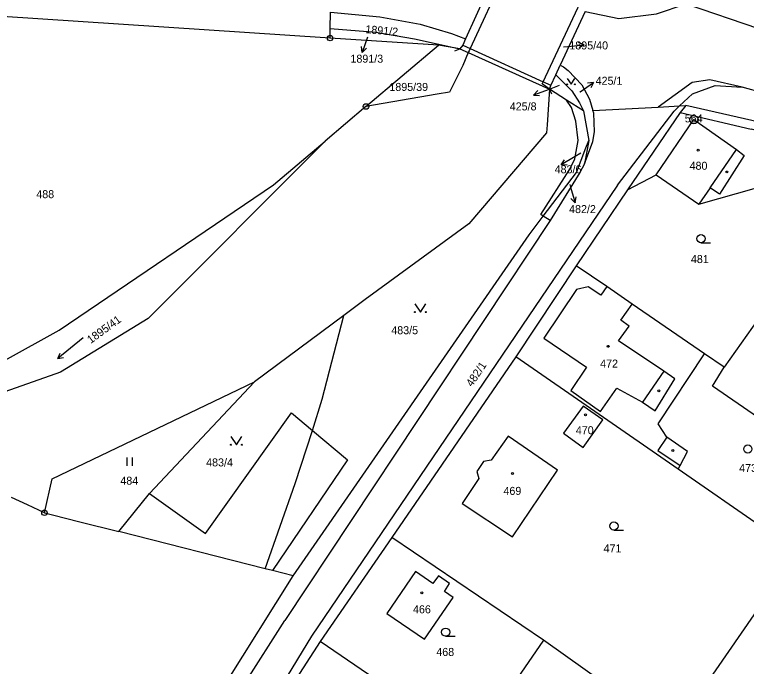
# Model space of a CAD drawing. Extents: x -587171 to -555306, y -1167727 to -1074732.
# Drawn here: x -560966.9 to -560833.4, y -1078475.8 to -1078357 of the extents above; entities that cross this region are included whole.
import ezdxf

# ---------------------------------------------------------------- set-up
doc = ezdxf.new("R2010")
doc.units = 0
for name, color, linetype in [('Hranice parcel', 7, 'Continuous'), ('Parcelní čísla', 7, 'Continuous'), ('Pop  PČ popisy', 7, 'Continuous'), ('Vnitřní kresba', 7, 'Continuous'), ('Značky bodu BP', 7, 'Continuous'), ('Značky budov', 7, 'Continuous'), ('Značky kultur', 7, 'Continuous')]:
    doc.layers.add(name, color=color, linetype=linetype)

msp = doc.modelspace()

# ---------------------------------------------------------------- linework, layer by layer
at = {"layer": 'Hranice parcel'}
for p, q in [((-560844.37, -1078355.05), (-560831.14, -1078359.52)), ((-560862.76, -1078356.41), (-560867.32, -1078366.23)), ((-560909.31, -1078361.27), (-560972.48, -1078357.1)), ((-560909.31, -1078361.27), (-560909.29, -1078359.53)), ((-560889.56, -1078362.58), (-560909.31, -1078361.27)), ((-560902.77, -1078373.74), (-560889.56, -1078362.58)), ((-560885.62, -1078363.24), (-560889.56, -1078362.58)), ((-560868.11, -1078367.94), (-560867.32, -1078366.23)), ((-560869.02, -1078369.9), (-560868.11, -1078367.94)), ((-560869.31, -1078370.59), (-560869.02, -1078369.9)), ((-560816.05, -1078375.11), (-560834.15, -1078370.23)), ((-560866.22, -1078372.57), (-560869.31, -1078370.59)), ((-560863.12, -1078374.55), (-560866.22, -1078372.57)), ((-560902.77, -1078373.74), (-560910.23, -1078380.03)), ((-560861.36, -1078374.45), (-560849.5, -1078373.84)), ((-560849.5, -1078373.84), (-560845.57, -1078373.63)), ((-560845.57, -1078373.63), (-560844.4, -1078373.57)), ((-560844.4, -1078373.57), (-560845.44, -1078374.83)), ((-560863.12, -1078374.55), (-560862.13, -1078379.95)), ((-560845.44, -1078374.83), (-560855.07, -1078388.91)), ((-560845.44, -1078374.83), (-560832.49, -1078377.84)), ((-560862.13, -1078379.95), (-560862.9, -1078384.21)), ((-560855.07, -1078388.91), (-560864.45, -1078402.77)), ((-560864.45, -1078402.77), (-560875.44, -1078419.37)), ((-560902.93, -1078408.95), (-560906.83, -1078411.85)), ((-560829.95, -1078410.64), (-560837.45, -1078421.28)), ((-560906.83, -1078411.85), (-560923.07, -1078423.94)), ((-560875.44, -1078419.37), (-560898.05, -1078452.31)), ((-560845.85, -1078439.87), (-560875.44, -1078419.37)), ((-560837.45, -1078421.28), (-560841.02, -1078418.83)), ((-560824.06, -1078454.97), (-560845.85, -1078439.87)), ((-560954.97, -1078449.43), (-560947.87, -1078451.23)), ((-560921.13, -1078458.01), (-560947.87, -1078451.23)), ((-560898.05, -1078452.31), (-560911.12, -1078471.28)), ((-560870.4, -1078471.02), (-560898.05, -1078452.31)), ((-560846.76, -1078487.77), (-560824.06, -1078454.97)), ((-560945.43, -1078506.11), (-560916.05, -1078459.3)), ((-560911.12, -1078471.28), (-560920.4, -1078485.62)), ((-560883.58, -1078489.95), (-560911.12, -1078471.28)), ((-560870.4, -1078471.02), (-560878.86, -1078483.31)), ((-560846.76, -1078487.77), (-560870.4, -1078471.02))]:
    msp.add_line(p, q, dxfattribs=at)
for points in [[(-560878.69, -1078348.32), (-560877.29, -1078349.19), (-560877.5, -1078349.63), (-560883.75, -1078363.16), (-560883.95, -1078363.58), (-560884.1, -1078363.92), (-560885.12, -1078366.27), (-560887.52, -1078371.1), (-560889.77, -1078371.49), (-560902.77, -1078373.74)], [(-560878.69, -1078348.32), (-560878.94, -1078348.97), (-560884.6, -1078361.4)], [(-560869.31, -1078370.59), (-560870.63, -1078369.61), (-560870.46, -1078369.24), (-560864.14, -1078355.77), (-560863.91, -1078355.28), (-560863.77, -1078355.05)], [(-560862.76, -1078356.41), (-560856.66, -1078357.68), (-560849.77, -1078356.84), (-560844.37, -1078355.05)], [(-560909.29, -1078359.53), (-560909.25, -1078356.56), (-560900.21, -1078357.39), (-560892.88, -1078358.7), (-560887.14, -1078360.42), (-560884.6, -1078361.4)], [(-560909.29, -1078359.53), (-560900.97, -1078360.2), (-560893.91, -1078361.39), (-560885.62, -1078363.24)], [(-560884.6, -1078361.4), (-560885.12, -1078362.53), (-560885.62, -1078363.24)], [(-560867.32, -1078366.23), (-560866.76, -1078366.52), (-560865.91, -1078367.16), (-560863.38, -1078369.77), (-560861.98, -1078372.37), (-560861.36, -1078374.45)], [(-560868.11, -1078367.94), (-560865.2, -1078370.86), (-560863.83, -1078373.09), (-560863.12, -1078374.55)], [(-560834.15, -1078370.23), (-560840.06, -1078368.85), (-560843.28, -1078369.39), (-560849.5, -1078373.84)], [(-560869.31, -1078370.59), (-560869.72, -1078377.06), (-560869.81, -1078378.51)], [(-560870.42, -1078393.7), (-560870.89, -1078393.4), (-560865.59, -1078385.17), (-560864.68, -1078383.27), (-560864.04, -1078379.93), (-560864.47, -1078376.4), (-560865.3, -1078373.93), (-560866.22, -1078372.57)], [(-560781.53, -1078393.21), (-560810.54, -1078381.23), (-560815.57, -1078380.11), (-560844.4, -1078373.57)], [(-560862.9, -1078384.21), (-560861.36, -1078380.11), (-560861.06, -1078378.38), (-560861.21, -1078374.94), (-560861.36, -1078374.45)], [(-560855.07, -1078388.91), (-560849.83, -1078386.17), (-560842.08, -1078391.56), (-560817.34, -1078384.55), (-560816.51, -1078381.68), (-560832.49, -1078377.84)], [(-560869.81, -1078378.51), (-560884.03, -1078395.13), (-560902.93, -1078408.95)], [(-560910.23, -1078380.03), (-560942.52, -1078412.37), (-560958.5, -1078422.19), (-560988.16, -1078432.65)], [(-560987.61, -1078430.48), (-560958.75, -1078414.54), (-560919.65, -1078388.01), (-560910.23, -1078380.03)], [(-560870.42, -1078393.7), (-560864.36, -1078385.74), (-560862.65, -1078381.29), (-560862.13, -1078379.95)], [(-560862.9, -1078384.21), (-560863.73, -1078385.79), (-560869.18, -1078394.5), (-560870.42, -1078393.7)], [(-560916.05, -1078459.3), (-560873.02, -1078397.12), (-560870.42, -1078393.7)], [(-560841.02, -1078418.83), (-560854.2, -1078409.75), (-560858.84, -1078406.54), (-560864.45, -1078402.77)], [(-560921.13, -1078458.01), (-560915.69, -1078442.46), (-560912.54, -1078432.81), (-560910.74, -1078427.11), (-560906.83, -1078411.85)], [(-560845.85, -1078439.87), (-560845.48, -1078439.19), (-560844.1, -1078436.63), (-560847.88, -1078434.01), (-560849.46, -1078431.59), (-560841.02, -1078418.83)], [(-560822.79, -1078436.26), (-560839.57, -1078424.71), (-560837.45, -1078421.28)], [(-560961.41, -1078447.8), (-560960.02, -1078441.59), (-560923.07, -1078423.94)], [(-560947.87, -1078451.23), (-560942.28, -1078444.29), (-560923.07, -1078423.94)], [(-560859.59, -1078430.86), (-560863.15, -1078428.34), (-560866.75, -1078433.28), (-560863.14, -1078435.88), (-560859.59, -1078430.86)], [(-560879.96, -1078438.21), (-560881.32, -1078438.45), (-560882.57, -1078440.28), (-560882.19, -1078441.55), (-560885.24, -1078446.09), (-560876.03, -1078452.2), (-560867.81, -1078440.01), (-560876.86, -1078433.83), (-560879.96, -1078438.21)], [(-560961.41, -1078447.8), (-560964.51, -1078446.35), (-560967.42, -1078444.99)], [(-560961.41, -1078447.8), (-560959.92, -1078448.18), (-560954.97, -1078449.43)], [(-560916.05, -1078459.3), (-560919.82, -1078458.34), (-560921.13, -1078458.01)], [(-560886.84, -1078463.24), (-560888.46, -1078462.13), (-560887.51, -1078460.69), (-560889.56, -1078459.29), (-560890.57, -1078460.69), (-560893.76, -1078458.51), (-560898.95, -1078466.14), (-560892.07, -1078470.86), (-560886.84, -1078463.24)]]:
    msp.add_lwpolyline(points, dxfattribs=at)
at = {"layer": 'Pop  PČ popisy'}
for p, q in [((-560902.47, -1078361.08), (-560903.45, -1078363.92)), ((-560862.95, -1078362.47), (-560863.99, -1078362.07)), ((-560903.45, -1078363.92), (-560903.59, -1078362.81)), ((-560903.45, -1078363.92), (-560902.65, -1078363.13)), ((-560866.76, -1078362.86), (-560865.93, -1078362.78)), ((-560865.93, -1078362.78), (-560862.95, -1078362.47)), ((-560862.95, -1078362.47), (-560863.89, -1078363.07)), ((-560867.53, -1078369.93), (-560869.38, -1078370.61)), ((-560863.7, -1078371.06), (-560861.24, -1078369.34)), ((-560861.24, -1078369.34), (-560862.35, -1078369.5)), ((-560861.24, -1078369.34), (-560861.78, -1078370.32)), ((-560869.38, -1078370.61), (-560872.2, -1078371.64)), ((-560872.2, -1078371.64), (-560871.43, -1078370.82)), ((-560872.2, -1078371.64), (-560871.09, -1078371.76)), ((-560863.78, -1078371.12), (-560863.7, -1078371.06)), ((-560863.58, -1078382.22), (-560864.58, -1078382.83)), ((-560864.58, -1078382.83), (-560867.15, -1078384.38)), ((-560867.15, -1078384.38), (-560866.55, -1078383.43)), ((-560867.15, -1078384.38), (-560866.04, -1078384.29)), ((-560865.59, -1078387.96), (-560865.45, -1078388.44)), ((-560865.45, -1078388.44), (-560864.62, -1078391.32)), ((-560864.62, -1078391.32), (-560864.42, -1078390.22)), ((-560864.62, -1078391.32), (-560865.38, -1078390.5))]:
    msp.add_line(p, q, dxfattribs=at)
at = {"layer": 'Vnitřní kresba'}
for p, q in [((-560886.57, -1078363.56), (-560885.62, -1078363.24)), ((-560885.62, -1078363.24), (-560884.1, -1078363.92)), ((-560885.12, -1078362.53), (-560883.75, -1078363.16)), ((-560883.75, -1078363.16), (-560870.46, -1078369.24)), ((-560884.1, -1078363.92), (-560869.31, -1078370.59)), ((-560869.02, -1078369.9), (-560870.46, -1078369.24)), ((-560843.19, -1078371.4), (-560839.05, -1078369.9)), ((-560839.05, -1078369.9), (-560834.15, -1078370.23)), ((-560868.89, -1078371.5), (-560869.31, -1078370.59)), ((-560845.57, -1078373.63), (-560843.19, -1078371.4)), ((-560846.56, -1078374.56), (-560845.57, -1078373.63)), ((-560856.87, -1078388.06), (-560846.56, -1078374.56)), ((-560849.83, -1078386.17), (-560842.95, -1078376.13)), ((-560842.95, -1078376.13), (-560835.2, -1078381.56)), ((-560840.01, -1078388.54), (-560835.2, -1078381.56)), ((-560835.2, -1078381.56), (-560833.76, -1078382.69)), ((-560833.76, -1078382.69), (-560838.26, -1078389.73)), ((-560856.87, -1078388.06), (-560912.68, -1078470.28)), ((-560840.01, -1078388.54), (-560842.08, -1078391.56)), ((-560838.26, -1078389.73), (-560840.01, -1078388.54)), ((-560869.18, -1078394.5), (-560917.56, -1078467.42)), ((-560864.34, -1078407.11), (-560870.34, -1078415.96)), ((-560862.21, -1078406.62), (-560864.34, -1078407.11)), ((-560859.92, -1078408.16), (-560862.21, -1078406.62)), ((-560858.84, -1078406.54), (-560859.92, -1078408.16)), ((-560856.29, -1078412.71), (-560854.2, -1078409.75)), ((-560854.79, -1078413.79), (-560856.29, -1078412.71)), ((-560856.69, -1078416.46), (-560854.79, -1078413.79)), ((-560870.34, -1078415.96), (-560862.54, -1078421.26)), ((-560848.45, -1078422.01), (-560856.69, -1078416.46)), ((-560862.54, -1078421.26), (-560865.38, -1078425.52)), ((-560848.45, -1078422.01), (-560852.32, -1078427.66)), ((-560846.42, -1078423.37), (-560848.45, -1078422.01)), ((-560849.99, -1078429.21), (-560846.42, -1078423.37)), ((-560859.98, -1078429.32), (-560857, -1078425.1)), ((-560857, -1078425.1), (-560852.32, -1078427.66)), ((-560865.38, -1078425.52), (-560859.98, -1078429.32)), ((-560852.32, -1078427.66), (-560849.99, -1078429.21)), ((-560932.01, -1078451.55), (-560916.38, -1078429.59)), ((-560916.38, -1078429.59), (-560912.54, -1078432.81)), ((-560912.54, -1078432.81), (-560906.11, -1078438.18)), ((-560847.88, -1078434.01), (-560849.55, -1078436.42)), ((-560849.55, -1078436.42), (-560845.48, -1078439.19)), ((-560906.11, -1078438.18), (-560919.82, -1078458.34)), ((-560942.28, -1078444.29), (-560932.01, -1078451.55)), ((-560938.51, -1078500.33), (-560917.56, -1078467.42)), ((-560912.68, -1078470.28), (-560933.17, -1078503.56))]:
    msp.add_line(p, q, dxfattribs=at)
at = {"layer": 'Značky bodu BP'}
for centre, radius in [((-560909.31, -1078361.27), 0.5), ((-560909.31, -1078361.27), 0.0303), ((-560902.77, -1078373.74), 0.5), ((-560902.77, -1078373.74), 0.0303), ((-560842.95, -1078376.13), 0.75), ((-560842.95, -1078376.13), 0.03), ((-560961.41, -1078447.8), 0.5), ((-560961.41, -1078447.8), 0.0303)]:
    msp.add_circle(centre, radius, dxfattribs=at)
at = {"layer": 'Značky budov'}
for centre in [(-560842.16, -1078381.68), (-560836.96, -1078385.67), (-560858.58, -1078417.46), (-560849.35, -1078425.57), (-560862.72, -1078429.93), (-560846.8, -1078436.45), (-560876.04, -1078440.65), (-560892.56, -1078462.4)]:
    msp.add_circle(centre, 0.175, dxfattribs=at)
at = {"layer": 'Značky kultur'}
for p, q in [((-560841.66, -1078398.58), (-560839.91, -1078398.58)), ((-560954.33, -1078415.93), (-560958.99, -1078419.7)), ((-560958.99, -1078419.7), (-560958.55, -1078418.7)), ((-560958.99, -1078419.7), (-560957.92, -1078419.48)), ((-560946.34, -1078439.25), (-560946.34, -1078437.75)), ((-560945.34, -1078439.25), (-560945.34, -1078437.75)), ((-560857.54, -1078450.97), (-560855.79, -1078450.97)), ((-560888.24, -1078470.31), (-560886.49, -1078470.31))]:
    msp.add_line(p, q, dxfattribs=at)
for points in [[(-560866.07, -1078368.64), (-560865.37, -1078369.69), (-560864.67, -1078368.64)], [(-560893.84, -1078409.71), (-560892.84, -1078411.21), (-560891.84, -1078409.71)], [(-560927.4, -1078433.9), (-560926.4, -1078435.4), (-560925.4, -1078433.9)]]:
    msp.add_lwpolyline(points, dxfattribs=at)
for centre, radius in [((-560866.07, -1078369.69), 0.07), ((-560864.67, -1078369.69), 0.07), ((-560841.66, -1078397.83), 0.75), ((-560893.84, -1078411.21), 0.1), ((-560891.84, -1078411.21), 0.1), ((-560927.4, -1078435.4), 0.1), ((-560925.4, -1078435.4), 0.1), ((-560833.11, -1078436.18), 0.75), ((-560857.54, -1078450.22), 0.75), ((-560888.24, -1078469.56), 0.75)]:
    msp.add_circle(centre, radius, dxfattribs=at)

# ---------------------------------------------------------------- texts
at = {"layer": 'Parcelní čísla'}
for s, rotation, p in [('1891/2', 355, (-560902.92, -1078360.35)), ('1895/41', 36, (-560952.98, -1078417.04)), ('482/1', 56, (-560883.43, -1078424.95))]:
    msp.add_text(s, height=1.46, rotation=rotation, dxfattribs=at).set_placement(p)
for s, p in [('1895/40', (-560865.67, -1078363.33)), ('1891/3', (-560905.6, -1078365.75)), ('425/1', (-560860.88, -1078369.77)), ('1895/39', (-560898.5, -1078370.9)), ('425/8', (-560876.54, -1078374.45)), ('483/6', (-560868.35, -1078385.91)), ('480', (-560843.74, -1078385.27)), ('488', (-560962.9, -1078390.45)), ('482/2', (-560865.72, -1078393.17)), ('481', (-560843.5, -1078402.28)), ('483/5', (-560898.15, -1078415.25)), ('472', (-560860.05, -1078421.33)), ('470', (-560864.49, -1078433.48)), ('483/4', (-560931.92, -1078439.35)), ('473', (-560834.7, -1078440.37)), ('484', (-560947.57, -1078442.68)), ('469', (-560877.69, -1078444.54)), ('471', (-560859.43, -1078455.02)), ('466', (-560894.19, -1078466.13)), ('468', (-560889.94, -1078473.9))]:
    msp.add_text(s, height=1.46, dxfattribs=at).set_placement(p)
at = {"layer": 'Značky bodu BP'}
msp.add_text('564', height=1.46, dxfattribs=at).set_placement((-560844.62, -1078376.63))

doc.saveas('drawing.dxf')
